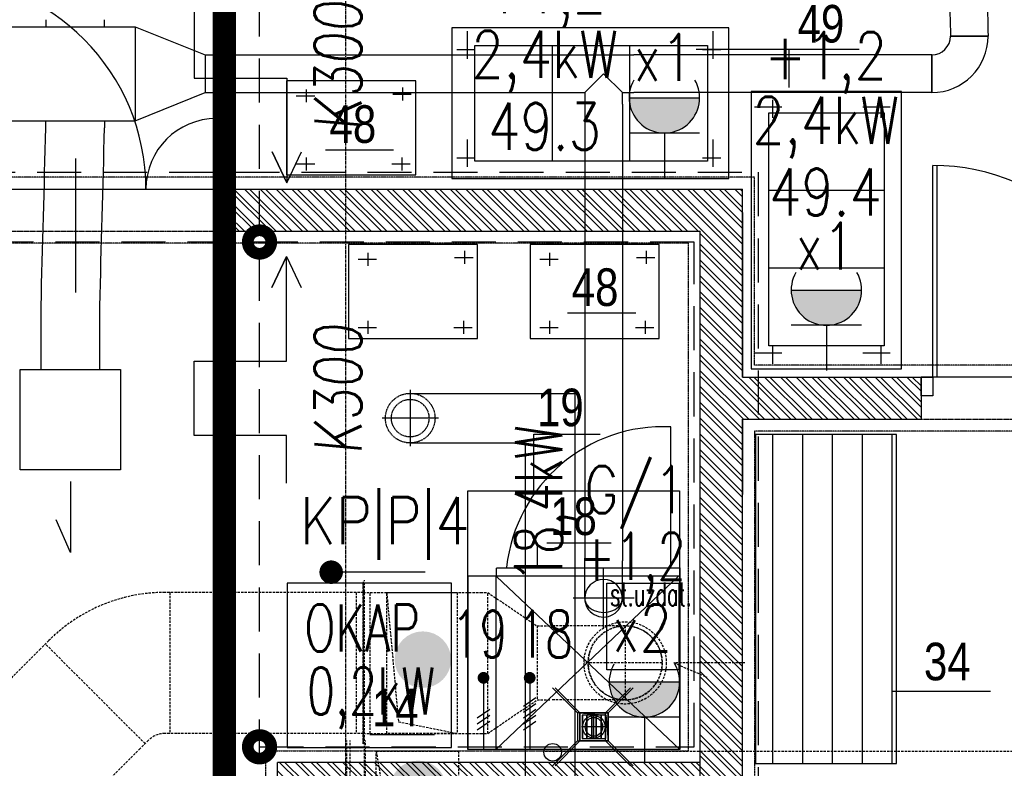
# Model space of a CAD drawing. Extents: x -7228 to 74941, y -112898 to 85621.
# Tile 347 of 635: x 52150 to 52569, y 36810 to 37129. Entities that reach past the tile are written whole.
import ezdxf
from ezdxf.enums import TextEntityAlignment as Align

# ---------------------------------------------------------------- set-up
doc = ezdxf.new("R2010")
doc.units = 0
for name, pattern in [('CENTER', [2, 1.25, -0.25, 0.25, -0.25]), ('DASHDOT', [1, 0.5, -0.25, 0, -0.25]), ('DASHED', [0.75, 0.5, -0.25]), ('DASHED2', [0.375, 0.25, -0.125]), ('DIVIDE', [31.75, 12.7, -6.35, 0, -6.35, 0, -6.35])]:
    doc.linetypes.add(name, pattern=pattern)
doc.layers.get('0').update_dxf_attribs({"color": 101, "linetype": 'CONTINUOUS'})
doc.layers.add('-A_NR', color=8, linetype='CONTINUOUS', plot=False)
for name, color, linetype in [('BB-went-opis', 8, 'CONTINUOUS'), ('Drz---drzwi', 5, 'CONTINUOUS'), ('E35', 6, 'CONTINUOUS'), ('E50', 3, 'CONTINUOUS'), ('E50kor', 3, 'CONTINUOUS'), ('E90', 6, 'CONTINUOUS'), ('E90kor', 6, 'CONTINUOUS'), ('E_kp', 6, 'CONTINUOUS'), ('E_kp_opis', 6, 'CONTINUOUS'), ('Ins-kan', 54, 'CONTINUOUS'), ('Ins-went', 141, 'CONTINUOUS'), ('Ins-wod', 4, 'CONTINUOUS'), ('m-went-klapy', 2, 'CONTINUOUS'), ('Os-osie glowne', 1, 'CENTER'), ('Sc-cegla pustak', 42, 'CONTINUOUS'), ('Sc-cegla pustak-hatch', 8, 'CONTINUOUS'), ('Sc-nadproza kon', 5, 'DASHED2'), ('Sc-silikat', 61, 'CONTINUOUS'), ('Suf-widok', 8, 'CONTINUOUS'), ('W-otwor-strop', 1, 'CONTINUOUS'), ('Wyp-meble', 155, 'CONTINUOUS')]:
    doc.layers.add(name, color=color, linetype=linetype)
doc.styles.add('ARIAL_CE', font='ARIAL.TTF', dxfattribs={"width": 0.8})
doc.styles.add('dwg_opis podstawowy', font='romans.shx', dxfattribs={"width": 0.9})
doc.styles.add('ROMANS', font='romans', dxfattribs={"width": 0.85})

# ---------------------------------------------------------------- blocks, each defined once
blk = doc.blocks.new('_0630_DRZWI_90')
at = {"ltscale": 7}
for p, q in [((5, 8), (5, 98)), ((6.8, 8), (6.8, 97.98))]:
    blk.add_line(p, q, dxfattribs=at)
at = {"ltscale": 25}
for p, q in [((50, 19.7), (50, -28.9)), ((5, 8), (0, 8)), ((0, 8), (5, 8)), ((0, 0), (0, 8)), ((95, 8), (5, 8)), ((5, 8), (5, 0)), ((95, 8), (95, 0)), ((100, 8), (95, 8)), ((100, 0), (100, 8)), ((5, 0), (0, 0)), ((5, 0), (0, 0)), ((95, 0), (100, 0)), ((95, 0), (100, 0))]:
    blk.add_line(p, q, dxfattribs=at)
at = {"ltscale": 7}
blk.add_arc((5, 8), 90, 0, 90, dxfattribs=at)
blk = doc.blocks.new('_dhgfkgh')
at = {"ltscale": 7}
for p, q in [((-23, -65), (34, -65)), ((-10, -125), (-100, -125)), ((-10, -123), (-99.98, -123))]:
    blk.add_line(p, q, dxfattribs=at)
for points in [[(0, -5), (0, 0), (-10, 0), (-10, -5)], [(0, -130), (0, -125), (-10, -125), (-10, -130)]]:
    blk.add_lwpolyline(points, close=True, dxfattribs=at)
for points in [[(-40, -5), (-10, -5)], [(-10, -125), (-10, -5)]]:
    blk.add_lwpolyline(points, dxfattribs=at)
for centre, radius, start, end in [((-10, -5), 30, 180, 270), ((-10, -125), 90, 90, 180)]:
    blk.add_arc(centre, radius, start, end)
blk = doc.blocks.new('_ODWODNIENIE_KRATKA')
for p, q in [((-12, 0), (-22.61, 10.61)), ((0, 0), (10.61, 10.61)), ((-11, -2.99), (-1, -2.99)), ((-1, -4.99), (-11, -4.99)), ((-11, -6.99), (-1, -6.99)), ((-22.61, -22.6), (-12, -11.99)), ((-1, -8.99), (-11, -8.99)), ((10.61, -22.6), (0, -11.99))]:
    blk.add_line(p, q)
for points in [[(0, -11.99), (0, 0), (-12, 0), (-12, -11.99)], [(-1, -10.99), (-1, -1), (-11, -1), (-11, -10.99)]]:
    blk.add_lwpolyline(points, close=True)
blk = doc.blocks.new('_kjfghskdhgkfgh')
at = {"linetype": 'Continuous'}
for p, q in [((6.69, -13.09), (6.69, -1.41)), ((111.29, -13.09), (111.29, -1.41)), ((2.15, -9.2), (9.94, -9.2)), ((106.75, -9.2), (114.53, -9.2)), ((6.69, -59.17), (6.69, -47.49)), ((111.29, -59.17), (111.29, -47.49)), ((2.15, -55.28), (9.94, -55.28)), ((106.75, -55.28), (114.53, -55.28))]:
    blk.add_line(p, q, dxfattribs=at)
at = {"linetype": 'DASHED', "ltscale": 0.5}
for p, q in [((9.85, -7.51), (108.91, -7.51)), ((9.85, -56.66), (9.85, -7.51)), ((42.85, -56.66), (42.85, -7.51)), ((75.85, -56.66), (75.85, -7.51)), ((108.91, -7.51), (108.91, -56.66)), ((108.91, -56.66), (9.85, -56.66))]:
    blk.add_line(p, q, dxfattribs=at)
at = {"linetype": 'DASHED2'}
blk.add_lwpolyline([(118, -64), (118, 0), (0, 0), (0, -64)], close=True, dxfattribs=at)
blk = doc.blocks.new('_dgo fdhgfojhk')
for p, q in [((-50.84, 33.65), (-43.02, 33.65)), ((-46.54, 30.91), (-46.54, 36.39)), ((-9.75, 34.43), (-1.92, 34.43)), ((-5.44, 31.69), (-5.44, 37.17)), ((-50.84, 4.67), (-43.02, 4.67)), ((-46.54, 1.93), (-46.54, 7.41)), ((-10.14, 4.67), (-2.31, 4.67)), ((-5.83, 1.93), (-5.83, 7.41))]:
    blk.add_line(p, q)
at = {"linetype": 'DASHED2'}
blk.add_lwpolyline([(0, 0), (0, 40), (-55, 40), (-55, 0)], close=True, dxfattribs=at)
blk = doc.blocks.new('_sdiglifgjlgjdklg')
for p, q in [((7.4, -140), (7.4, 0)), ((20.1, -140), (20.1, 0)), ((32.8, -140), (32.8, 0)), ((45.5, -140), (45.5, 0)), ((58.2, -140), (58.2, 0))]:
    blk.add_line(p, q)
at = {"ltscale": 0.5}
blk.add_lwpolyline([(0, -140), (60, -140), (60, 0), (0, 0)], close=True, dxfattribs=at)
blk = doc.blocks.new('G1')
at = {"layer": 'E35'}
blk.add_hatch(color=256, dxfattribs=at).paths.add_polyline_path([(10, 22.85), (-10, 22.85, 1)])
for p, q in [((-10, 22.85), (10, 22.85)), ((10, 12.85), (-10, 12.85))]:
    blk.add_line(p, q, dxfattribs=at)
blk.add_arc((0, 22.85), 10, 150, 30, dxfattribs=at)
at = {"layer": 'E50'}
blk.add_line((0, 12.85), (0, 0), dxfattribs=at)
blk = doc.blocks.new('A$C38133200')
at = {"layer": 'm-went-klapy', "ltscale": 2}
blk.add_hatch(color=256, dxfattribs=at).paths.add_polyline_path([(-12.02, 0, 1), (12.02, 0, 1)])
blk = doc.blocks.new('A$C178657CD')
at = {"layer": 'BB-went-opis'}
blk.add_blockref('A$C38133200', (-0.67, 0.34), dxfattribs=at)
blk = doc.blocks.new('A$C1A8D603F')
for p in [(984.56, -2710.59, -3630), (982.56, -2765.59, -3630)]:
    blk.add_blockref('A$C178657CD', p)

msp = doc.modelspace()

# ---------------------------------------------------------------- hatches: boundary and pattern name
at = {"layer": 'Sc-cegla pustak-hatch'}
h = msp.add_hatch(dxfattribs=at)
h.set_pattern_fill('ANSI32', color=256, scale=0.5, angle=90, style=0)
h.paths.add_polyline_path([(51547.547, 37056.472), (51547.547, 37038.472), (51941.547, 37038.472), (51941.547, 37056.472)])
h.paths.add_polyline_path([(52108.547, 37038.472), (52108.547, 37056.472), (52069.547, 37056.472), (52069.547, 37076.472), (52051.547, 37076.472), (52051.547, 37056.472), (52041.547, 37056.472), (52041.547, 37038.472)])
h.paths.add_polyline_path([(52051.547, 37176.472), (52069.547, 37176.472), (52069.547, 37306.472), (52051.547, 37306.472)])
h.paths.add_polyline_path([(52439.547, 37038.472), (52439.547, 36576.472), (52457.547, 36576.472), (52457.547, 36898.472), (52457.547, 36958.472), (52533.547, 36958.472), (52533.547, 36976.472), (52457.547, 36976.472), (52457.547, 37056.472), (52238.547, 37056.472), (52238.547, 37038.472)])
h.paths.add_polyline_path([(52727.547, 36958.472), (52727.547, 36976.472), (52633.547, 36976.472), (52633.547, 36958.472)])
h = msp.add_hatch(dxfattribs=at)
h.set_pattern_fill('ANSI32', color=256, scale=0.5, angle=90, style=0)
h.paths.add_polyline_path([(52288.547, 36812.472), (52259.547, 36812.472), (52259.547, 36804.472), (52288.547, 36804.472)])
h.paths.add_polyline_path([(52296.547, 36812.472), (52288.547, 36812.472), (52288.547, 36804.472), (52296.547, 36804.472)])
h.paths.add_polyline_path([(52347.71, 36812.472), (52298.004, 36812.472), (52297.636, 36804.472), (52347.71, 36804.472)])
h.paths.add_polyline_path([(52439.547, 36812.472), (52347.71, 36812.472), (52347.71, 36804.472), (52439.547, 36804.472)])
h.paths.add_polyline_path([(52298.004, 36812.472), (52296.547, 36812.472), (52296.547, 36804.472), (52297.636, 36804.472)])
h.paths.add_polyline_path([(52363.501, 36772.671), (52363.501, 36879.728), (52347.429, 36879.728), (52347.429, 36772.671)], flags=9)
at = {"layer": 'W-otwor-strop'}
h = msp.add_hatch(color=256, dxfattribs=at)
h.paths.add_polyline_path([(52400.313, 36833.646), (52392.119, 36833.646), (52392.119, 36833.3), (52399.312, 36832.646), (52400.313, 36821.646)])
h.paths.add_polyline_path([(52392.119, 36833.646), (52388.323, 36833.646), (52392.119, 36833.3)])

# ---------------------------------------------------------------- linework, layer by layer
at = {"layer": '-A_NR'}
for p, q in [((52437.78, 37115.983), (52507.189, 37115.983)), ((52477.248, 37115.983), (52477.248, 37099.667)), ((52279.953, 37073.18), (52308.992, 37073.18)), ((52383.057, 37003.776), (52412.096, 37003.776)), ((52368.71, 36927.82), (52368.71, 36952.116)), ((52368.71, 36952.116), (52396.953, 36952.116)), ((52374.184, 36905.875), (52401.642, 36905.875)), ((52521.221, 36842.798), (52563.111, 36842.798)), ((52298.87, 36824.364), (52326.328, 36824.364))]:
    msp.add_line(p, q, dxfattribs=at)
at = {"layer": 'E35'}
for p, q in [((52347.247, 36848.474), (52347.247, 36817.99)), ((52366.904, 36848.474), (52366.904, 36817.99)), ((52364.273, 36836.411), (52369.535, 36840.095)), ((52364.273, 36833.911), (52369.535, 36837.595)), ((52344.616, 36831.411), (52349.878, 36835.095)), ((52344.616, 36828.911), (52349.878, 36832.595)), ((52364.273, 36831.411), (52369.535, 36835.095)), ((52364.273, 36828.911), (52369.535, 36832.595)), ((52344.616, 36826.411), (52349.878, 36830.095)), ((52364.273, 36826.411), (52369.535, 36830.095))]:
    msp.add_line(p, q, dxfattribs=at)
at = {"layer": 'E35', "ltscale": 15}
msp.add_lwpolyline([(52263.418, 36931.242), (52263.418, 36951.567), (52224.01, 36951.567), (52224.01, 36983.181), (52263.418, 36983.181), (52263.418, 37027.734), (52257.178, 37014.569), (52263.418, 37027.734), (52269.658, 37014.569)], dxfattribs=at)
at = {"layer": 'E50', "const_width": 2.5}
for points in [[(52346.024, 36848.734, 1), (52348.47, 36848.215, 1)], [(52365.681, 36848.734, 1), (52368.126, 36848.215, 1)]]:
    msp.add_lwpolyline(points, format="xyb", close=True, dxfattribs=at)
at = {"layer": 'E50kor', "linetype": 'DASHED2', "ltscale": 75}
for p, q in [((52251.899, 35349.471), (52251.899, 37474.059)), ((52072.857, 37063.605), (52464.117, 37063.605)), ((52464.117, 37063.605), (52464.117, 36585.357)), ((52436.896, 37033.924), (51618.396, 37033.924)), ((52436.896, 36819.122), (52436.896, 37033.924)), ((52251.899, 36819.122), (52436.896, 36819.122))]:
    msp.add_line(p, q, dxfattribs=at)
at = {"layer": 'E50kor', "const_width": 10}
msp.add_lwpolyline([(52236.899, 35349.471), (52236.899, 37484.059)], dxfattribs=at)
at = {"layer": 'E50kor', "linetype": 'DASHED2', "const_width": 10}
for points in [[(52249.399, 37033.924, 1), (52254.399, 37033.924, 1)], [(52249.399, 36819.122, 1), (52254.399, 36819.122, 1)]]:
    msp.add_lwpolyline(points, format="xyb", close=True, dxfattribs=at)
at = {"layer": 'E90kor', "ltscale": 15}
msp.add_lwpolyline([(52263.464, 37155.568), (52263.464, 37135.243), (52224.055, 37135.243), (52224.055, 37103.629), (52263.464, 37103.629), (52263.464, 37059.076), (52257.224, 37072.24), (52263.464, 37059.076), (52269.704, 37072.24)], dxfattribs=at)
at = {"layer": 'E_kp'}
msp.add_line((52322.397, 36893.423), (52282.397, 36893.423), dxfattribs=at)
at = {"layer": 'E_kp', "const_width": 5}
msp.add_lwpolyline([(52282.397, 36890.923, -1), (52282.397, 36895.923, -1)], format="xyb", close=True, dxfattribs=at)
at = {"layer": 'Ins-kan'}
for p, q in [((52387.203, 36833.646), (52376.596, 36844.252)), ((52388.323, 36833.646), (52377.716, 36844.252)), ((52409.799, 36844.252), (52399.193, 36833.646)), ((52410.919, 36844.252), (52400.313, 36833.646)), ((52391.192, 36822.646), (52391.192, 36832.646)), ((52391.312, 36822.646), (52391.312, 36832.646)), ((52393.192, 36832.646), (52393.192, 36822.646)), ((52393.312, 36832.646), (52393.312, 36822.646)), ((52394.242, 36822.381), (52394.242, 36832.881)), ((52395.192, 36822.646), (52395.192, 36832.646)), ((52395.312, 36822.646), (52395.312, 36832.646)), ((52397.192, 36832.646), (52397.192, 36822.646)), ((52397.312, 36832.646), (52397.312, 36822.646)), ((52399.492, 36827.631), (52388.992, 36827.631)), ((52387.203, 36821.646), (52376.596, 36811.039)), ((52409.799, 36811.039), (52399.193, 36821.646))]:
    msp.add_line(p, q, dxfattribs=at)
for points in [[(52399.193, 36833.646), (52387.203, 36833.646), (52387.203, 36821.646), (52399.193, 36821.646)], [(52399.192, 36832.646), (52389.2, 36832.646), (52389.2, 36822.646), (52399.192, 36822.646)], [(52399.312, 36832.646), (52389.32, 36832.646), (52389.32, 36822.646), (52399.312, 36822.646)]]:
    msp.add_lwpolyline(points, close=True, dxfattribs=at)
msp.add_circle((52394.242, 36827.631), 4.77, dxfattribs=at)
at = {"layer": 'Ins-kan', "extrusion": (0, 9.7811e-55, -1)}
msp.add_ellipse((52394.242, 36827.631), major_axis=(2.722, 2.722), ratio=1, start_param=3.9269908, end_param=10.2101761, dxfattribs=at)
at = {"layer": 'Ins-went', "ltscale": 2}
for p, q in [((51719.047, 37125.525), (52150.928, 37125.525)), ((52150.928, 37125.525), (52195.928, 37125.525)), ((52160.928, 37128.525), (52160.928, 37125.525)), ((52185.928, 37125.525), (52185.928, 37128.525)), ((52195.928, 37125.525), (52198.928, 37125.525)), ((52198.928, 37125.525), (52228.728, 37113.525)), ((52562.052, 37121.525), (52546.052, 37121.525)), ((52546.052, 37121.525), (52562.052, 37121.525)), ((52228.728, 37113.525), (52232.728, 37113.525)), ((52228.728, 37113.525), (52228.728, 37097.525)), ((52232.702, 37097.525), (52232.702, 37113.525)), ((52232.702, 37113.525), (52385.402, 37113.525)), ((52385.402, 37113.525), (52411.302, 37113.525)), ((52538.102, 37113.525), (52411.302, 37113.525)), ((52538.052, 37097.525), (52538.052, 37113.525)), ((52538.102, 37113.525), (52538.102, 37097.525)), ((52398.352, 37105.525), (52390.352, 37097.525)), ((52406.352, 37097.525), (52398.352, 37105.525)), ((52198.928, 37085.525), (52228.728, 37097.525)), ((52228.728, 37097.525), (52232.728, 37097.525)), ((52232.702, 37097.525), (52385.402, 37097.525)), ((52385.402, 37097.525), (52390.352, 37097.525)), ((52390.352, 37097.525), (52390.352, 37092.525)), ((52406.352, 37092.525), (52406.352, 37097.525)), ((52406.352, 37097.525), (52411.302, 37097.525)), ((52538.102, 37097.525), (52411.302, 37097.525)), ((52390.352, 37092.525), (52390.352, 36898.325)), ((52406.352, 37092.525), (52406.352, 36898.325)), ((51947.752, 37085.525), (52150.952, 37085.525)), ((52150.928, 37085.525), (52195.928, 37085.525)), ((52160.928, 37082.525), (52160.928, 37085.525)), ((52185.928, 37085.525), (52185.928, 37082.525)), ((52195.928, 37085.525), (52198.928, 37085.525)), ((52158.899, 36979.671), (52158.899, 37006.621)), ((52183.899, 36979.671), (52183.899, 37006.621)), ((52390.352, 36882.325), (52390.352, 36898.325)), ((52398.352, 36869.325), (52398.352, 36895.325)), ((52406.352, 36882.325), (52406.352, 36898.325)), ((52411.352, 36882.325), (52385.352, 36882.325))]:
    msp.add_line(p, q, dxfattribs=at)
at = {"layer": 'Ins-went', "linetype": 'DASHED', "ltscale": 0.5}
for p, q in [((52316.047, 36970.972), (52316.047, 36946.972)), ((52328.047, 36958.972), (52304.047, 36958.972))]:
    msp.add_line(p, q, dxfattribs=at)
at = {"layer": 'Ins-went', "linetype": 'DASHED', "ltscale": 2}
for p, q in [((52296.047, 36889.317), (52296.047, 36820.317)), ((52296.047, 36820.317), (52296.047, 36889.317)), ((52296.547, 36840.099), (52296.547, 36890.099)), ((52216.647, 36884.817), (52211.647, 36884.817)), ((52213.647, 36884.817), (52213.647, 36824.817)), ((52296.047, 36884.817), (52216.647, 36884.817)), ((52293.047, 36884.817), (52293.047, 36824.817)), ((52296.047, 36884.817), (52346.047, 36884.817)), ((52299.047, 36824.817), (52299.047, 36884.817)), ((52306.047, 36824.817), (52306.047, 36884.817)), ((52306.047, 36884.817), (52336.047, 36884.817)), ((52306.047, 36824.817), (52306.047, 36884.817)), ((52306.047, 36884.817), (52336.047, 36884.817)), ((52336.047, 36884.817), (52336.047, 36824.817)), ((52336.047, 36884.817), (52336.047, 36824.817)), ((52346.047, 36884.817), (52349.047, 36884.817)), ((52349.047, 36824.817), (52349.047, 36884.817)), ((52349.047, 36884.817), (52370.047, 36870.567)), ((52370.047, 36870.567), (52376.047, 36870.567)), ((52370.047, 36870.567), (52370.047, 36839.067)), ((52407.547, 36870.567), (52376.047, 36870.567)), ((52407.547, 36870.567), (52407.547, 36839.067)), ((52162.15, 36864.314), (52158.614, 36860.779)), ((52203.162, 36820.473), (52160.736, 36862.9)), ((52158.614, 36860.779), (52107.844, 36810.008)), ((52423.297, 36854.817), (52390.047, 36854.817)), ((52296.547, 36775.099), (52296.547, 36840.099)), ((52349.047, 36824.817), (52370.047, 36839.067)), ((52370.047, 36839.067), (52376.047, 36839.067)), ((52407.547, 36839.067), (52376.047, 36839.067)), ((52216.647, 36824.817), (52211.647, 36824.817)), ((52296.047, 36824.817), (52216.647, 36824.817)), ((52296.047, 36824.817), (52346.047, 36824.817)), ((52336.047, 36824.817), (52306.047, 36824.817)), ((52336.047, 36824.817), (52306.047, 36824.817)), ((52346.047, 36824.817), (52349.047, 36824.817)), ((52204.576, 36821.888), (52201.041, 36818.352)), ((52289.047, 36777.817), (52289.047, 36821.817)), ((52290.547, 36777.817), (52290.547, 36821.817)), ((52297.047, 36777.817), (52297.047, 36821.817)), ((52297.047, 36777.817), (52297.047, 36821.817)), ((52201.041, 36818.352), (52150.271, 36767.582)), ((52291.547, 36817.317), (52290.547, 36817.317)), ((52346.547, 36817.317), (52291.547, 36817.317)), ((52301.547, 36782.317), (52301.547, 36817.317)), ((52301.547, 36817.317), (52336.547, 36817.317)), ((52301.547, 36782.317), (52301.547, 36817.317)), ((52301.547, 36817.317), (52336.547, 36817.317)), ((52336.547, 36817.317), (52336.547, 36782.317)), ((52336.547, 36817.317), (52336.547, 36782.317)), ((52349.547, 36817.317), (52346.547, 36817.317)), ((52373.547, 36817.317), (52349.547, 36817.317)), ((52373.547, 36817.317), (52376.547, 36817.317)), ((52376.547, 36817.317), (52667.047, 36817.317))]:
    msp.add_line(p, q, dxfattribs=at)
at = {"layer": 'Ins-went', "ltscale": 2}
for points in [[(52198.928, 37125.525), (52198.928, 37085.525)], [(52171.399, 36931.971), (52171.399, 36901.734), (52165.376, 36915.747)]]:
    msp.add_lwpolyline(points, dxfattribs=at)
msp.add_lwpolyline([(52150.049, 36979.671), (52192.749, 36979.671), (52192.749, 36936.971), (52150.049, 36936.971)], close=True, dxfattribs=at)
at = {"layer": 'Ins-went', "linetype": 'DASHED', "ltscale": 0.5}
for points in [[(52316.047, 36969.532), (52386.257, 36969.532)], [(52386.257, 36589.834), (52386.257, 36969.532)], [(52316.047, 36948.412), (52365.137, 36948.412)], [(52365.137, 36589.834), (52365.137, 36948.412)]]:
    msp.add_lwpolyline(points, dxfattribs=at)
at = {"layer": 'Ins-went', "linetype": 'DASHED', "ltscale": 2}
for points in [[(52306.047, 36884.817), (52311.047, 36829.817), (52336.047, 36824.817)], [(52458.535, 36854.817), (52428.297, 36854.817), (52442.311, 36848.794)], [(52301.547, 36817.317), (52306.547, 36787.317), (52336.547, 36782.317)]]:
    msp.add_lwpolyline(points, dxfattribs=at)
at = {"layer": 'Ins-went', "linetype": 'DASHED', "ltscale": 0.5}
for radius in [10.56, 8]:
    msp.add_circle((52316.047, 36958.972), radius, dxfattribs=at)
at = {"layer": 'Ins-went', "linetype": 'DASHED', "ltscale": 2}
for radius in [17.5, 15.75, 15.75]:
    msp.add_circle((52407.547, 36854.817), radius, dxfattribs=at)
at = {"layer": 'Ins-went', "ltscale": 2}
for radius in [8, 24]:
    msp.add_arc((52538.052, 37121.525), radius, 270, 0, dxfattribs=at)
at = {"layer": 'Ins-went', "linetype": 'DASHED', "ltscale": 2}
for radius in [70, 10]:
    msp.add_arc((52211.647, 36814.817), radius, 90, 135, dxfattribs=at)
at = {"layer": 'Ins-went', "ltscale": 2}
for ratio, start_param, end_param in [(1, 3.1415927, 6.2831853), (0.75, 0, 3.1415927), (1, 0, 3.1415927)]:
    msp.add_ellipse((52398.352, 36882.325), major_axis=(-8, 0), ratio=ratio, start_param=start_param, end_param=end_param, dxfattribs=at)
at = {"layer": 'Ins-went', "linetype": 'DASHED', "ltscale": 2}
for start_param, end_param in [(3.1415927, 6.2831853), (0, 3.1415927)]:
    msp.add_ellipse((52407.547, 36854.817), major_axis=(0, -15.75), ratio=1, start_param=start_param, end_param=end_param, dxfattribs=at)
at = {"layer": 'Ins-went', "ltscale": 2}
for points in [[(52545.196, 37159.08), (52546.052, 37121.525)], [(52561.196, 37159.08), (52562.052, 37121.525)], [(52158.899, 37006.621), (52160.928, 37082.525)], [(52183.899, 37006.621), (52185.928, 37082.525)]]:
    msp.add_spline(points, degree=3, dxfattribs=at)
at = {"layer": 'Ins-wod'}
msp.add_circle((52376.708, 36816.789), 3.744, dxfattribs=at)
at = {"layer": 'Os-osie glowne'}
msp.add_lwpolyline([(52288.547, 39998.472), (52288.547, 34021.472)], dxfattribs=at)
at = {"layer": 'Sc-cegla pustak'}
for p, q in [((52238.547, 37056.472), (52457.547, 37056.472)), ((52457.547, 36976.472), (52457.547, 37056.472)), ((52457.547, 37046.472), (52457.547, 36976.472)), ((52238.547, 37038.472), (52439.547, 37038.472)), ((52439.547, 36576.472), (52439.547, 37038.472)), ((52457.547, 36976.472), (52533.547, 36976.472)), ((52457.547, 36958.472), (52457.547, 36926.472)), ((52457.547, 36958.472), (52533.547, 36958.472)), ((52457.547, 36894.472), (52457.547, 36958.472)), ((52457.547, 36576.472), (52457.547, 36898.472))]:
    msp.add_line(p, q, dxfattribs=at)
for points in [[(52238.547, 37038.472), (52238.547, 37056.472)], [(52533.547, 36976.472), (52533.547, 36958.472)]]:
    msp.add_lwpolyline(points, dxfattribs=at)
at = {"layer": 'Sc-nadproza kon', "linetype": 'DASHDOT', "ltscale": 0.5}
for points in [[(52108.547, 37038.472), (52238.547, 37038.472)], [(52533.547, 36958.472), (52633.547, 36958.472)]]:
    msp.add_lwpolyline(points, dxfattribs=at)
at = {"layer": 'Sc-silikat'}
for p in [(52439.547, 36812.472), (52259.547, 36804.472)]:
    msp.add_line(p, (52259.547, 36812.472), dxfattribs=at)
at = {"layer": 'Suf-widok', "linetype": 'DIVIDE', "ltscale": 0.02}
for points in [[(52074.547, 37061.472), (52074.547, 37278.472), (52097.547, 37278.472), (52097.547, 37301.472), (52456.547, 37301.472), (52456.547, 37267.472), (52592.547, 37267.472), (52592.547, 37301.472), (52722.547, 37301.472), (52722.547, 36981.472), (52462.547, 36981.472), (52462.547, 37055.707), (52462.547, 37061.472)], [(52434.547, 37033.472), (51620.547, 37033.472), (51620.547, 36971.472), (51552.547, 36971.472), (51552.547, 36588.972), (51567.547, 36588.972), (51567.547, 36543.972), (51552.547, 36543.972), (51552.547, 35931.472), (51749.047, 35931.472), (51749.047, 36411.472), (51831.047, 36411.472), (51831.047, 36434.472), (51872.047, 36434.472), (51872.047, 36411.472), (52434.547, 36411.472), (52434.547, 36551.472), (52254.547, 36551.472), (52254.547, 36615.472), (52434.547, 36615.472), (52434.547, 36799.472), (52254.547, 36799.472), (52254.547, 36817.472), (52434.547, 36817.472)]]:
    msp.add_lwpolyline(points, close=True, dxfattribs=at)
msp.add_lwpolyline([(52722.547, 36449.472), (52722.547, 36953.472), (52462.547, 36953.472), (52462.547, 36581.472), (52587.547, 36581.472), (52587.547, 36551.472), (52462.547, 36551.472), (52462.547, 36411.472), (52699.547, 36411.472)], dxfattribs=at)
at = {"layer": 'W-otwor-strop'}
msp.add_lwpolyline([(52388.323, 36833.646), (52400.313, 36833.646), (52400.313, 36821.646), (52388.323, 36821.646)], close=True, dxfattribs=at)
msp.add_lwpolyline([(52388.323, 36833.646), (52399.312, 36832.646), (52400.313, 36821.646)], dxfattribs=at)
at = {"layer": 'Wyp-meble'}
for p, q in [((52340.439, 37111.932), (52340.439, 37123.614)), ((52445.032, 37111.932), (52445.032, 37123.614)), ((52343.595, 37117.511), (52442.655, 37117.511)), ((52343.595, 37068.361), (52343.595, 37117.511)), ((52376.595, 37068.361), (52376.595, 37117.511)), ((52409.595, 37068.361), (52409.595, 37117.511)), ((52442.655, 37117.511), (52442.655, 37068.361)), ((52335.901, 37115.824), (52343.682, 37115.824)), ((52440.494, 37115.824), (52448.275, 37115.824)), ((52267.552, 37096.128), (52275.379, 37096.128)), ((52271.857, 37093.386), (52271.857, 37098.869)), ((52308.648, 37096.911), (52316.476, 37096.911)), ((52312.953, 37094.169), (52312.953, 37099.652)), ((52470.42, 37086.704), (52470.42, 37094.486)), ((52516.504, 37086.704), (52516.504, 37094.486)), ((52474.312, 37091.242), (52462.631, 37091.242)), ((52468.733, 36989.806), (52468.733, 37088.866)), ((52468.733, 37088.866), (52517.883, 37088.866)), ((52520.395, 37091.242), (52508.714, 37091.242)), ((52517.883, 37088.866), (52517.883, 36989.806)), ((52340.439, 37065.849), (52340.439, 37077.531)), ((52445.032, 37065.849), (52445.032, 37077.531)), ((52267.552, 37067.147), (52275.379, 37067.147)), ((52271.857, 37064.406), (52271.857, 37069.888)), ((52308.257, 37067.147), (52316.084, 37067.147)), ((52312.562, 37064.406), (52312.562, 37069.888)), ((52335.901, 37069.741), (52343.682, 37069.741)), ((52442.655, 37068.361), (52343.595, 37068.361)), ((52440.494, 37069.741), (52448.275, 37069.741)), ((52517.883, 37055.806), (52468.733, 37055.806)), ((52298.166, 37023.842), (52298.166, 37029.325)), ((52339.262, 37024.625), (52339.262, 37030.108)), ((52375.541, 37023.842), (52375.541, 37029.325)), ((52416.638, 37024.625), (52416.638, 37030.108)), ((52293.861, 37026.583), (52301.688, 37026.583)), ((52334.957, 37027.367), (52342.785, 37027.367)), ((52371.236, 37026.583), (52379.064, 37026.583)), ((52412.332, 37027.367), (52420.16, 37027.367)), ((52517.883, 37022.806), (52468.733, 37022.806)), ((52298.166, 36994.861), (52298.166, 37000.344)), ((52338.871, 36994.861), (52338.871, 37000.344)), ((52375.541, 36994.861), (52375.541, 37000.344)), ((52416.246, 36994.861), (52416.246, 37000.344)), ((52293.861, 36997.603), (52301.688, 36997.603)), ((52334.566, 36997.603), (52342.393, 36997.603)), ((52371.236, 36997.603), (52379.064, 36997.603)), ((52411.941, 36997.603), (52419.769, 36997.603)), ((52517.883, 36989.806), (52468.733, 36989.806)), ((52470.42, 36982.111), (52470.42, 36989.893)), ((52516.504, 36982.111), (52516.504, 36989.893)), ((52474.312, 36986.649), (52462.631, 36986.649)), ((52520.395, 36986.649), (52508.714, 36986.649)), ((52426.973, 36895.29), (52426.973, 36955.26)), ((52470.421, 36812.073), (52470.421, 36952.073)), ((52483.121, 36812.073), (52483.121, 36952.073)), ((52495.821, 36812.073), (52495.821, 36952.073)), ((52508.521, 36812.073), (52508.521, 36952.073)), ((52521.221, 36812.073), (52521.221, 36952.073)), ((52370.279, 36895.686), (52370.279, 36905.875)), ((52352.711, 36895.29), (52430.825, 36895.29)), ((52352.711, 36891.626), (52352.711, 36895.086)), ((52430.825, 36895.29), (52430.825, 36817.99)), ((52340.625, 36891.831), (52355.985, 36891.831)), ((52340.625, 36891.831), (52340.625, 36817.99)), ((52352.447, 36891.831), (52352.447, 36817.99)), ((52352.447, 36817.99), (52430.436, 36891.831)), ((52352.711, 36891.626), (52430.825, 36817.99)), ((52355.985, 36891.831), (52430.436, 36891.831)), ((52430.825, 36817.99), (52340.625, 36817.99))]:
    msp.add_line(p, q, dxfattribs=at)
for points in [[(52451.746, 37061.02), (52451.746, 37125.02), (52333.746, 37125.02), (52333.746, 37061.02)], [(52318.396, 37062.477), (52318.396, 37102.477), (52263.396, 37102.477), (52263.396, 37062.477)], [(52525.225, 37097.957), (52461.225, 37097.957), (52461.225, 36979.957), (52525.225, 36979.957)], [(52344.705, 36992.933), (52344.705, 37032.933), (52289.705, 37032.933), (52289.705, 36992.933)], [(52422.081, 36992.933), (52422.081, 37032.933), (52367.081, 37032.933), (52367.081, 36992.933)], [(52463.024, 36812.073), (52523.024, 36812.073), (52523.024, 36952.073), (52463.024, 36952.073)], [(52430.625, 36927.99), (52430.625, 36817.99), (52340.625, 36817.99), (52340.625, 36927.99)], [(52263.638, 36818.809), (52333.638, 36818.809), (52333.638, 36888.809), (52263.638, 36888.809)], [(52399.69, 36888.757), (52430.469, 36888.757), (52430.469, 36851.858), (52399.69, 36851.858)]]:
    msp.add_lwpolyline(points, close=True, dxfattribs=at)
msp.add_arc((52423.799, 36888.215), 67.119, 87.28972, 173.70036, dxfattribs=at)

# ---------------------------------------------------------------- block references
at = {"layer": 'Drz---drzwi', "rotation": 270}
msp.add_blockref('_dhgfkgh', (52238.547, 37046.472), dxfattribs=at)
at = {"layer": 'Drz---drzwi'}
msp.add_blockref('_0630_DRZWI_90', (52533.547, 36968.472), dxfattribs=at)
at = {"layer": 'E35'}
msp.add_blockref('A$C1A8D603F', (51337.547, 39566.472), dxfattribs=at)
at = {"layer": 'E35', "xscale": 1.5, "yscale": 1.5, "zscale": 1.5}
for p in [(52424.246, 37061.02), (52493.225, 36979.199), (52415.751, 36812.472)]:
    msp.add_blockref('G1', p, dxfattribs=at)
at = {"layer": 'Ins-kan', "rotation": 90}
msp.add_blockref('_ODWODNIENIE_KRATKA', (52388.323, 36833.646), dxfattribs=at)
msp.add_blockref('_ODWODNIENIE_KRATKA', (52388.323, 36833.646), dxfattribs=at)
at = {"layer": 'Wyp-meble'}
for name, p in [('_kjfghskdhgkfgh', (52333.746, 37125.02)), ('_dgo fdhgfojhk', (52318.396, 37062.477)), ('_sdiglifgjlgjdklg', (52463.024, 36952.073))]:
    msp.add_blockref(name, p, dxfattribs=at)

# ---------------------------------------------------------------- texts
at = {"layer": '-A_NR', "style": 'ARIAL_CE', "width": 0.8}
for s, p in [('49', (52480.955, 37118.801)), ('48', (52281.7, 37076.11)), ('48', (52384.805, 37006.707)), ('19', (52370.013, 36955.539)), ('18', (52375.632, 36909.227)), ('34', (52534.741, 36847.417)), ('14', (52299.775, 36827.83))]:
    msp.add_text(s, height=16, dxfattribs=at).set_placement(p)
at = {"layer": 'E35', "style": 'ROMANS'}
for s, width, p in [('+1,2', 0.8, (52373.281, 37138.204)), ('2,4kW', 0.8, (52373.34, 37110.671)), ('+1,2', 0.8, (52492.878, 37110.233)), ('2,4kW', 0.8, (52492.938, 37082.7)), ('G/1', 0.8, (52411.811, 36927.156)), ('OKAP', 0.7, (52295.599, 36869.748)), ('0,2kW', 0.7, (52299.313, 36839.778))]:
    msp.add_text(s, height=20, dxfattribs=dict(at, width=width)).set_placement(p, align=Align.MIDDLE)
for s, rotation, width, p in [('x1', 360, 0.8, (52423.837, 37112.449)), ('49.3', 360, 0.8, (52373.221, 37083.137)), ('49.4', 360, 0.8, (52492.819, 37055.166)), ('x1', 360, 0.8, (52492.759, 37032.212)), ('18,4kW', 90, 0.7, (52373.772, 36922.572)), ('+1,2', 360, 0.7, (52410.52, 36897.194)), ('x2', 360, 0.8, (52414.819, 36869.66)), ('19', 360, 0.7, (52345.503, 36867.09)), ('18', 360, 0.7, (52373.439, 36867.09))]:
    msp.add_text(s, height=20, rotation=rotation, dxfattribs=dict(at, width=width)).set_placement(p, align=Align.MIDDLE)
at = {"layer": 'E90', "ltscale": 15, "style": 'ROMANS', "oblique": 5, "width": 0.8}
msp.add_text('K300', height=20, rotation=90, dxfattribs=at).set_placement((52295.287, 36943.354))
at = {"layer": 'E90kor', "ltscale": 15, "style": 'ROMANS', "oblique": 5, "width": 0.8}
msp.add_text('K300', height=20, rotation=90, dxfattribs=at).set_placement((52295.333, 37080.979))
at = {"layer": 'E_kp_opis', "style": 'ROMANS', "width": 0.85}
msp.add_text('KP|P|4', height=20, dxfattribs=at).set_placement((52305.227, 36913.942), align=Align.MIDDLE)
at = {"layer": 'Wyp-meble', "style": 'dwg_opis podstawowy', "width": 0.6}
msp.add_text('st.uzdat.', height=10, dxfattribs=at).set_placement((52418.504, 36884.096), align=Align.MIDDLE_CENTER)

doc.saveas('drawing.dxf')
